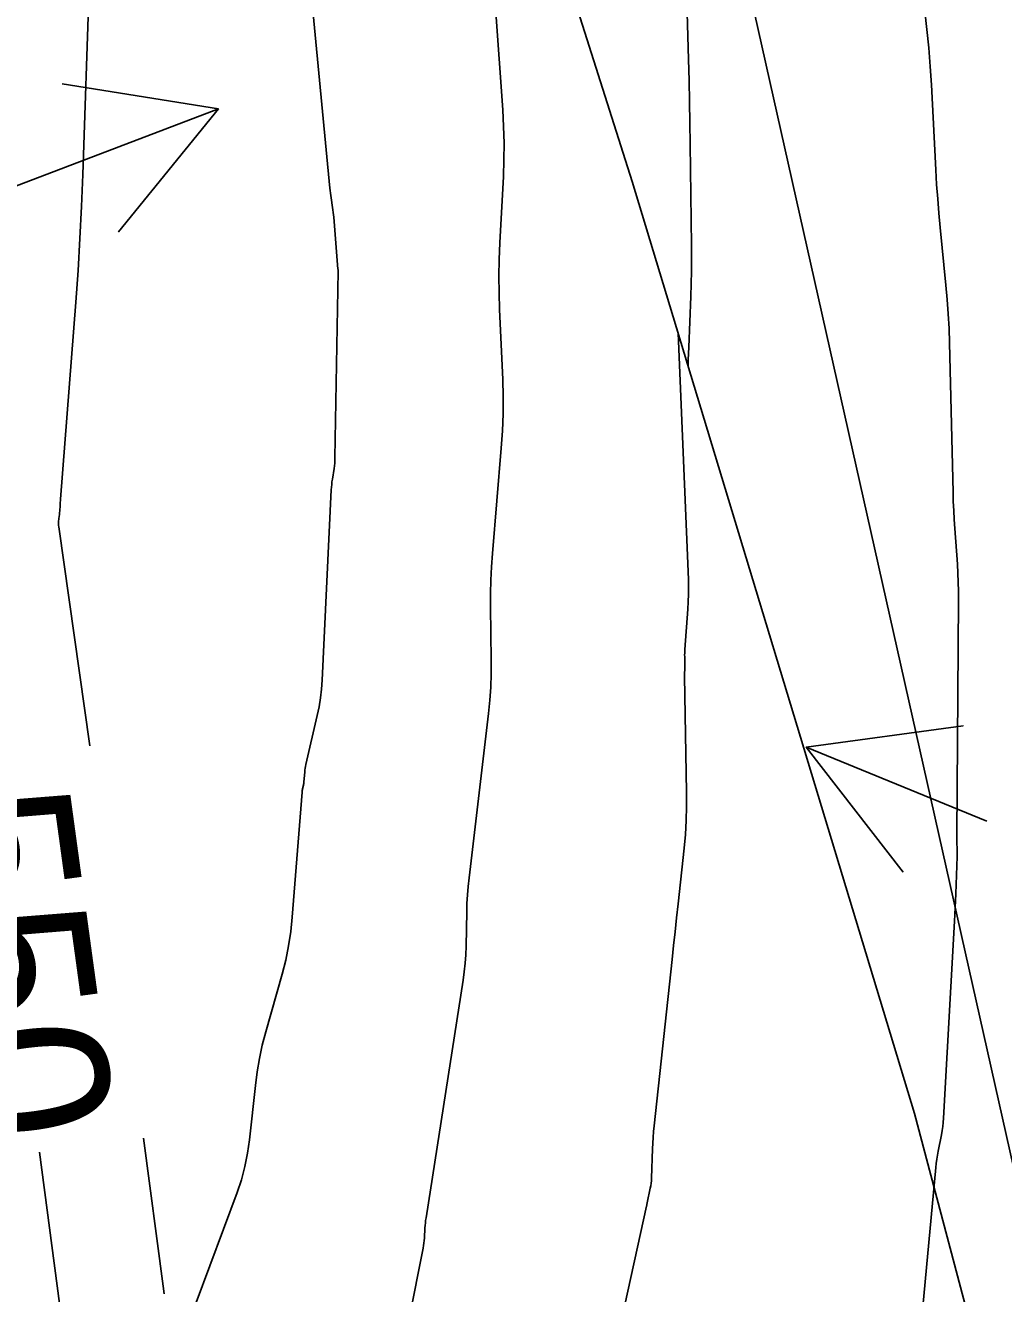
# Model space of a CAD drawing. Extents: x 954385 to 988206, y 1868364 to 1924553.
# Drawn here: x 957820.67 to 957857.77, y 1919651.02 to 1919699.08 of the extents above; entities that cross this region are included whole.
import ezdxf

# ---------------------------------------------------------------- set-up
doc = ezdxf.new("R2010")
doc.units = 0
for name, color, linetype in [('1', 7, 'Continuous'), ('Default', 7, 'Continuous'), ('Ex_Minor Contours', 7, 'Continuous'), ('Perimeter', 7, 'Continuous'), ('Slopes', 7, 'Continuous')]:
    doc.layers.add(name, color=color, linetype=linetype)

msp = doc.modelspace()

# ---------------------------------------------------------------- linework, layer by layer
for points in [[(957827.15, 1919650.679), (957828.695, 1919654.847), (957828.86, 1919655.337), (957828.994, 1919655.834), (957829.096, 1919656.339), (957829.168, 1919656.851), (957829.391, 1919658.914), (957829.458, 1919659.428), (957829.546, 1919659.937), (957829.655, 1919660.442), (957829.786, 1919660.944), (957830.407, 1919663.127), (957830.544, 1919663.66), (957830.654, 1919664.197), (957830.737, 1919664.74), (957830.793, 1919665.287), (957831.16, 1919670.023), (957831.164, 1919670.056), (957831.168, 1919670.089), (957831.174, 1919670.122), (957831.182, 1919670.155), (957831.213, 1919670.286), (957831.221, 1919670.319), (957831.227, 1919670.352), (957831.231, 1919670.385), (957831.234, 1919670.419), (957831.262, 1919670.786), (957831.269, 1919670.858), (957831.278, 1919670.93), (957831.291, 1919671.001), (957831.306, 1919671.072), (957831.741, 1919672.924), (957831.811, 1919673.257), (957831.866, 1919673.593), (957831.905, 1919673.93), (957831.929, 1919674.27), (957832.27, 1919681.481), (957832.276, 1919681.583), (957832.285, 1919681.684), (957832.297, 1919681.786), (957832.311, 1919681.887), (957832.374, 1919682.291), (957832.388, 1919682.392), (957832.399, 1919682.494), (957832.406, 1919682.595), (957832.409, 1919682.698), (957832.533, 1919689.771), (957832.533, 1919689.777), (957832.532, 1919689.783), (957832.532, 1919689.79), (957832.531, 1919689.796), (957832.527, 1919689.82), (957832.526, 1919689.832), (957832.524, 1919689.845), (957832.362, 1919691.814), (957832.354, 1919691.905), (957832.344, 1919691.997), (957832.332, 1919692.089), (957832.319, 1919692.18), (957832.262, 1919692.545), (957832.249, 1919692.636), (957832.236, 1919692.728), (957832.226, 1919692.819), (957832.216, 1919692.911), (957831.38, 1919701.643)], [(957842.241, 1919645.299), (957844.226, 1919654.33), (957844.228, 1919654.341), (957844.23, 1919654.352), (957844.232, 1919654.363), (957844.234, 1919654.373), (957844.241, 1919654.417), (957844.243, 1919654.428), (957844.245, 1919654.439), (957844.247, 1919654.45), (957844.249, 1919654.461), (957844.369, 1919655.011), (957844.388, 1919655.106), (957844.402, 1919655.203), (957844.412, 1919655.299), (957844.417, 1919655.397), (957844.452, 1919656.508), (957844.461, 1919656.725), (957844.474, 1919656.942), (957844.491, 1919657.159), (957844.512, 1919657.376), (957845.196, 1919663.682), (957845.253, 1919664.209), (957845.31, 1919664.736), (957845.367, 1919665.262), (957845.424, 1919665.789), (957845.651, 1919667.897), (957845.7, 1919668.424), (957845.732, 1919668.952), (957845.747, 1919669.481), (957845.745, 1919670.01), (957845.663, 1919674.423), (957845.663, 1919674.453), (957845.664, 1919674.483), (957845.665, 1919674.513), (957845.667, 1919674.543), (957845.676, 1919674.662), (957845.678, 1919674.692), (957845.679, 1919674.722), (957845.68, 1919674.752), (957845.679, 1919674.782), (957845.672, 1919675.151), (957845.671, 1919675.222), (957845.672, 1919675.293), (957845.675, 1919675.365), (957845.68, 1919675.436), (957845.795, 1919676.964), (957845.811, 1919677.242), (957845.82, 1919677.521), (957845.821, 1919677.8), (957845.813, 1919678.079), (957845.421, 1919687.421)]]:
    msp.add_lwpolyline(points)
at = {"layer": '1'}
for points in [[(957823.083, 1919700.541), (957822.847, 1919693.43), (957822.8, 1919692.219), (957822.739, 1919691.008), (957822.666, 1919689.799), (957822.579, 1919688.59), (957822.001, 1919681.125), (957821.997, 1919681.07), (957821.993, 1919681.016), (957821.989, 1919680.961), (957821.985, 1919680.906), (957821.97, 1919680.677), (957821.967, 1919680.628), (957821.963, 1919680.578), (957821.958, 1919680.529), (957821.953, 1919680.479), (957821.931, 1919680.282), (957821.927, 1919680.232), (957821.927, 1919680.183), (957821.929, 1919680.134), (957821.935, 1919680.085), (957823.118, 1919671.779)], [(957838.493, 1919699.751), (957838.771, 1919695.878), (957838.806, 1919695.248), (957838.822, 1919694.618), (957838.819, 1919693.988), (957838.796, 1919693.358), (957838.664, 1919690.837), (957838.639, 1919690.207), (957838.629, 1919689.576), (957838.634, 1919688.946), (957838.654, 1919688.315), (957838.77, 1919685.666), (957838.788, 1919685.014), (957838.786, 1919684.363), (957838.762, 1919683.713), (957838.718, 1919683.062), (957838.382, 1919679.067), (957838.346, 1919678.562), (957838.322, 1919678.057), (957838.311, 1919677.551), (957838.311, 1919677.045), (957838.34, 1919675.02), (957838.338, 1919674.514), (957838.32, 1919674.009), (957838.286, 1919673.505), (957838.234, 1919673.002), (957837.495, 1919666.774), (957837.461, 1919666.452), (957837.435, 1919666.13), (957837.417, 1919665.806), (957837.407, 1919665.483), (957837.382, 1919664.186), (957837.371, 1919663.863), (957837.348, 1919663.54), (957837.314, 1919663.218), (957837.27, 1919662.898), (957835.863, 1919653.893), (957835.849, 1919653.798), (957835.838, 1919653.703), (957835.829, 1919653.607), (957835.823, 1919653.511), (957835.802, 1919653.127), (957835.795, 1919653.031), (957835.784, 1919652.936), (957835.771, 1919652.841), (957835.754, 1919652.746), (957835.227, 1919650.077)], [(957854.781, 1919699.626), (957854.862, 1919698.928), (957854.931, 1919698.228), (957854.987, 1919697.528), (957855.029, 1919696.826), (957855.197, 1919693.604), (957855.228, 1919693.057), (957855.267, 1919692.511), (957855.311, 1919691.964), (957855.363, 1919691.419), (957855.582, 1919689.238), (957855.631, 1919688.692), (957855.67, 1919688.146), (957855.699, 1919687.599), (957855.717, 1919687.051), (957855.85, 1919681.382), (957855.86, 1919681.041), (957855.874, 1919680.701), (957855.893, 1919680.361), (957855.915, 1919680.021), (957856.013, 1919678.661), (957856.035, 1919678.321), (957856.049, 1919677.981), (957856.057, 1919677.641), (957856.057, 1919677.3), (957855.992, 1919668.391), (957855.992, 1919668.324), (957855.993, 1919668.257), (957855.994, 1919668.19), (957855.997, 1919668.123), (957856.008, 1919667.856), (957856.01, 1919667.789), (957856.011, 1919667.722), (957856.01, 1919667.655), (957856.008, 1919667.588), (957855.95, 1919666.167), (957855.939, 1919665.907), (957855.927, 1919665.648), (957855.914, 1919665.389), (957855.9, 1919665.13), (957855.49, 1919657.667), (957855.479, 1919657.51), (957855.462, 1919657.353), (957855.44, 1919657.198), (957855.412, 1919657.042), (957855.29, 1919656.424), (957855.262, 1919656.269), (957855.237, 1919656.113), (957855.216, 1919655.957), (957855.199, 1919655.8), (957854.433, 1919647.675)], [(957825.148, 1919656.917), (957825.893, 1919651.302), (957825.93, 1919651.016)], [(957821.201, 1919656.377), (957821.96, 1919650.651)]]:
    msp.add_lwpolyline(points, dxfattribs=at)
at = {"layer": 'Default'}
msp.add_line((958200.602, 1918129.717), (957843.865, 1919719.405), dxfattribs=at)
at = {"layer": 'Ex_Minor Contours'}
msp.add_lwpolyline([(957845.8, 1919686.172), (957845.81, 1919686.407), (957845.829, 1919686.887), (957845.901, 1919688.811), (957845.916, 1919689.292), (957845.925, 1919689.773), (957845.929, 1919690.254), (957845.926, 1919690.735), (957845.884, 1919694.586), (957845.873, 1919695.388), (957845.859, 1919696.19), (957845.841, 1919696.992), (957845.82, 1919697.794), (957845.619, 1919704.874)], dxfattribs=at)
at = {"layer": 'Perimeter'}
msp.add_lwpolyline([(957817.372, 1919769.232), (957831.573, 1919731.267), (957843.682, 1919693.162), (957854.383, 1919657.846), (957864.753, 1919618.743), (957875.296, 1919577.825), (957884.584, 1919537.635), (957892.533, 1919502.268), (957902.065, 1919460.502), (957910.491, 1919421.742), (957920.001, 1919379.492)], dxfattribs=at)
at = {"layer": 'Slopes'}
for points in [[(957757.131, 1919668.928), (957827.992, 1919695.917), (957824.204, 1919691.264), (957827.992, 1919695.917), (957822.069, 1919696.871)], [(957857.131, 1919668.928), (957850.286, 1919671.731), (957856.231, 1919672.538), (957850.286, 1919671.731), (957853.957, 1919666.986)]]:
    msp.add_lwpolyline(points, dxfattribs=at)

# ---------------------------------------------------------------- texts
at = {"layer": '1'}
msp.add_text('550', height=6, rotation=277.7927, dxfattribs=at).set_placement((957816.34, 1919669.77))

doc.saveas('drawing.dxf')
